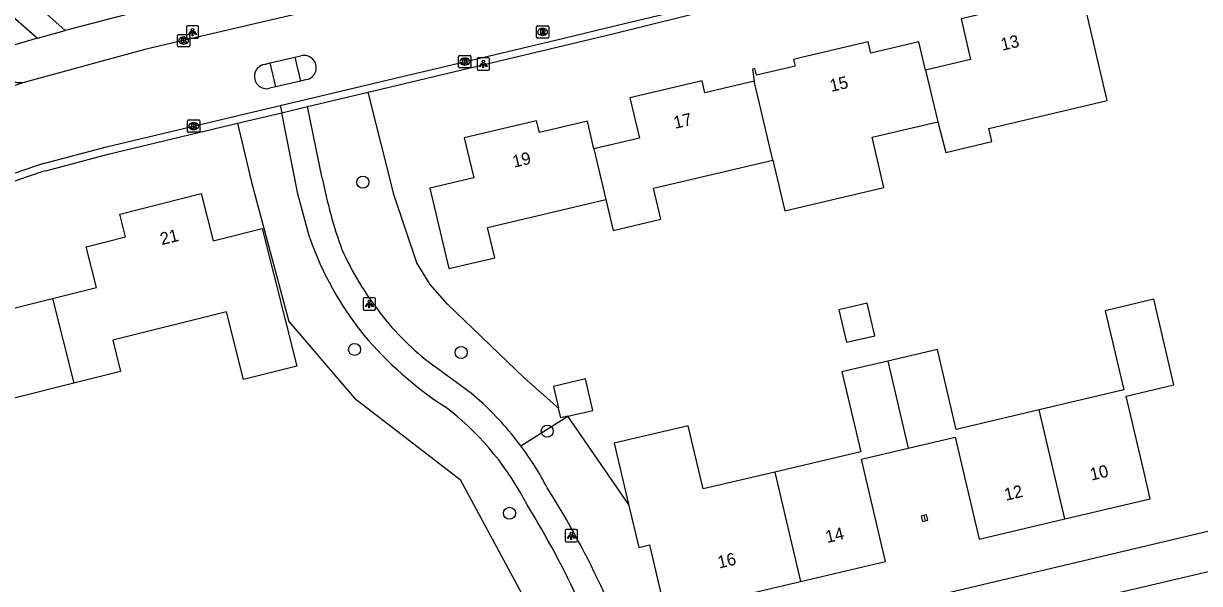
# Model space of a CAD drawing. Extents: x 157663 to 158496, y 379212 to 380934.
# Drawn here: x 158156.2 to 158251.4, y 380597.8 to 380643.2 of the extents above; entities that cross this region are included whole.
import ezdxf

# ---------------------------------------------------------------- set-up
doc = ezdxf.new("R2010")
doc.units = 0
for name, color, linetype in [('IMGEO_Boom', 7, 'Continuous'), ('IMGEO_Fietspad_open', 7, 'Continuous'), ('IMGEO_Groenvoorziening', 7, 'Continuous'), ('IMGEO_Kolk', 7, 'Continuous'), ('IMGEO_Lichtpunt', 7, 'Continuous'), ('IMGEO_Pand', 7, 'Continuous'), ('IMGEO_Pand_nummerreeks', 7, 'Continuous'), ('IMGEO_Rijbaan_lokaal_open', 7, 'Continuous'), ('IMGEO_Rioolput', 7, 'Continuous'), ('IMGEO_Voetpad_open', 7, 'Continuous')]:
    doc.layers.add(name, color=color, linetype=linetype)

msp = doc.modelspace()

# ---------------------------------------------------------------- linework, layer by layer
at = {"layer": 'IMGEO_Boom'}
for centre in [(158183.656, 380630.361), (158182.989, 380616.801), (158191.622, 380616.551), (158198.599, 380610.177), (158195.536, 380603.515)]:
    msp.add_circle(centre, 0.489, dxfattribs=at)
at = {"layer": 'IMGEO_Fietspad_open'}
msp.add_arc((158155.93, 380640.262), 1.828, 231.95534, 281.91635, dxfattribs=at)
at = {"layer": 'IMGEO_Groenvoorziening'}
for points in [[(158199.512, 380612.036), (158196.742, 380614.5), (158190.528, 380620.47), (158189.114, 380622.065), (158188.029, 380623.826), (158186.183, 380629.278), (158184.083, 380637.656)], [(158173.501, 380635.134), (158174.629, 380630.369), (158177.674, 380619.056), (158182.988, 380612.841), (158191.552, 380606.256), (158198.57, 380593.237)], [(158196.451, 380608.992), (158200.255, 380611.383)], [(158205.189, 380604.257), (158200.255, 380611.383)]]:
    msp.add_lwpolyline(points, dxfattribs=at)
at = {"layer": 'IMGEO_Kolk'}
for p, q in [((158168.642, 380641.41), (158168.642, 380642.262)), ((158168.717, 380642.336), (158169.569, 380642.336)), ((158169.13, 380642.116), (158169.155, 380642.116)), ((158169.643, 380642.262), (158169.643, 380641.41)), ((158169.569, 380641.336), (158168.717, 380641.336)), ((158169.153, 380641.556), (158169.128, 380641.556)), ((158191.418, 380639.709), (158191.418, 380640.561)), ((158191.493, 380640.635), (158192.345, 380640.635)), ((158191.906, 380640.415), (158191.931, 380640.415)), ((158192.419, 380640.561), (158192.419, 380639.709)), ((158192.345, 380639.635), (158191.493, 380639.635)), ((158191.929, 380639.855), (158191.904, 380639.855)), ((158169.457, 380634.477), (158169.457, 380635.329)), ((158169.532, 380635.403), (158170.384, 380635.403)), ((158170.458, 380635.329), (158170.458, 380634.477)), ((158170.384, 380634.403), (158169.532, 380634.403)), ((158169.968, 380634.623), (158169.943, 380634.623)), ((158169.945, 380635.183), (158169.97, 380635.183))]:
    msp.add_line(p, q, dxfattribs=at)
for points in [[(158168.642, 380641.41), (158168.642, 380642.262)], [(158168.717, 380642.336), (158169.569, 380642.336)], [(158168.963, 380642.036), (158169.086, 380642.036), (158169.086, 380641.885), (158169.216, 380642.036), (158169.38, 380642.036), (158169.234, 380641.885), (158169.387, 380641.636), (158169.235, 380641.636), (158169.15, 380641.8), (158169.086, 380641.733), (158169.086, 380641.636), (158168.963, 380641.636), (158168.963, 380642.036)], [(158169.643, 380642.262), (158169.643, 380641.41)], [(158169.569, 380641.336), (158168.717, 380641.336)], [(158191.418, 380639.709), (158191.418, 380640.561)], [(158191.493, 380640.635), (158192.345, 380640.635)], [(158191.739, 380640.335), (158191.862, 380640.335), (158191.862, 380640.184), (158191.992, 380640.335), (158192.156, 380640.335), (158192.01, 380640.184), (158192.163, 380639.935), (158192.011, 380639.935), (158191.926, 380640.099), (158191.862, 380640.032), (158191.862, 380639.935), (158191.739, 380639.935), (158191.739, 380640.335)], [(158192.419, 380640.561), (158192.419, 380639.709)], [(158192.345, 380639.635), (158191.493, 380639.635)], [(158169.457, 380634.477), (158169.457, 380635.329)], [(158169.532, 380635.403), (158170.384, 380635.403)], [(158170.458, 380635.329), (158170.458, 380634.477)], [(158170.384, 380634.403), (158169.532, 380634.403)], [(158169.778, 380635.103), (158169.901, 380635.103), (158169.901, 380634.952), (158170.031, 380635.103), (158170.195, 380635.103), (158170.049, 380634.952), (158170.202, 380634.703), (158170.05, 380634.703), (158169.965, 380634.867), (158169.901, 380634.8), (158169.901, 380634.703), (158169.778, 380634.703), (158169.778, 380635.103)]]:
    msp.add_lwpolyline(points, dxfattribs=at)
for centre, start, end in [((158168.719, 380642.26), 91.55205, 178.44795), ((158168.719, 380642.26), 91.55205, 178.44795), ((158169.567, 380642.26), 1.55205, 88.44795), ((158169.567, 380642.26), 1.55205, 88.44795), ((158168.719, 380641.412), 181.55205, 268.44795), ((158168.719, 380641.412), 181.55205, 268.44795), ((158169.567, 380641.412), 271.55205, 358.44795), ((158169.567, 380641.412), 271.55205, 358.44795), ((158191.495, 380640.559), 91.55205, 178.44795), ((158191.495, 380640.559), 91.55205, 178.44795), ((158192.343, 380640.559), 1.55205, 88.44795), ((158192.343, 380640.559), 1.55205, 88.44795), ((158191.495, 380639.711), 181.55205, 268.44795), ((158191.495, 380639.711), 181.55205, 268.44795), ((158192.343, 380639.711), 271.55205, 358.44795), ((158192.343, 380639.711), 271.55205, 358.44795), ((158169.534, 380635.327), 91.55205, 178.44795), ((158169.534, 380635.327), 91.55205, 178.44795), ((158170.382, 380635.327), 1.55205, 88.44795), ((158170.382, 380635.327), 1.55205, 88.44795), ((158169.534, 380634.479), 181.55205, 268.44795), ((158169.534, 380634.479), 181.55205, 268.44795), ((158170.382, 380634.479), 271.55205, 358.44795), ((158170.382, 380634.479), 271.55205, 358.44795)]:
    msp.add_arc(centre, 0.0765, start, end, dxfattribs=at)
for centre, major_axis, ratio, start_param, end_param in [((158169.129, 380641.836), (-0.387, 0.002), 0.722429, 4.712389, 7.853982), ((158169.154, 380641.836), (-0.39, 0.002), 0.717154, 1.570796, 4.712389), ((158191.905, 380640.135), (-0.387, 0.002), 0.722429, 4.712389, 7.853982), ((158191.93, 380640.135), (-0.39, 0.002), 0.717154, 1.570796, 4.712389), ((158169.944, 380634.903), (-0.387, 0.002), 0.722429, 4.712389, 7.853982), ((158169.969, 380634.903), (-0.39, 0.002), 0.717154, 1.570796, 4.712389)]:
    msp.add_ellipse(centre, major_axis=major_axis, ratio=ratio, start_param=start_param, end_param=end_param, dxfattribs=at)
at = {"layer": 'IMGEO_Lichtpunt'}
for p, q in [((158170.262, 380643.024), (158169.454, 380643.024)), ((158170.262, 380643.024), (158169.454, 380643.024)), ((158169.36, 380642.929), (158169.36, 380642.122)), ((158169.36, 380642.929), (158169.36, 380642.122)), ((158169.454, 380642.028), (158170.262, 380642.028)), ((158169.454, 380642.028), (158170.262, 380642.028)), ((158170.356, 380642.122), (158170.356, 380642.929)), ((158170.356, 380642.122), (158170.356, 380642.929)), ((158192.917, 380640.348), (158192.917, 380639.541)), ((158192.917, 380640.348), (158192.917, 380639.541)), ((158193.819, 380640.443), (158193.011, 380640.443)), ((158193.819, 380640.443), (158193.011, 380640.443)), ((158193.913, 380639.541), (158193.913, 380640.348)), ((158193.913, 380639.541), (158193.913, 380640.348)), ((158193.011, 380639.447), (158193.819, 380639.447)), ((158193.011, 380639.447), (158193.819, 380639.447)), ((158183.678, 380620.891), (158183.678, 380620.084)), ((158183.678, 380620.891), (158183.678, 380620.084)), ((158184.58, 380620.986), (158183.772, 380620.986)), ((158184.58, 380620.986), (158183.772, 380620.986)), ((158184.674, 380620.084), (158184.674, 380620.891)), ((158184.674, 380620.084), (158184.674, 380620.891)), ((158183.772, 380619.99), (158184.58, 380619.99)), ((158183.772, 380619.99), (158184.58, 380619.99)), ((158200.046, 380602.099), (158200.046, 380601.292)), ((158200.046, 380602.099), (158200.046, 380601.292)), ((158200.948, 380602.194), (158200.14, 380602.194)), ((158200.948, 380602.194), (158200.14, 380602.194)), ((158201.042, 380601.292), (158201.042, 380602.099)), ((158201.042, 380601.292), (158201.042, 380602.099)), ((158200.14, 380601.198), (158200.948, 380601.198)), ((158200.14, 380601.198), (158200.948, 380601.198))]:
    msp.add_line(p, q, dxfattribs=at)
for points in [[(158169.734, 380642.593), (158169.773, 380642.565), (158169.585, 380642.303), (158169.547, 380642.33), (158169.734, 380642.593)], [(158169.836, 380642.545), (158169.883, 380642.545), (158169.883, 380642.223), (158169.836, 380642.223), (158169.836, 380642.545)], [(158169.946, 380642.565), (158169.984, 380642.592), (158170.171, 380642.33), (158170.132, 380642.302), (158169.946, 380642.565)], [(158193.291, 380640.012), (158193.33, 380639.984), (158193.142, 380639.722), (158193.104, 380639.749), (158193.291, 380640.012)], [(158193.393, 380639.964), (158193.44, 380639.964), (158193.44, 380639.642), (158193.393, 380639.642), (158193.393, 380639.964)], [(158193.503, 380639.984), (158193.541, 380640.011), (158193.728, 380639.749), (158193.689, 380639.721), (158193.503, 380639.984)], [(158184.052, 380620.555), (158184.091, 380620.527), (158183.903, 380620.265), (158183.865, 380620.292), (158184.052, 380620.555)], [(158184.154, 380620.507), (158184.201, 380620.507), (158184.201, 380620.185), (158184.154, 380620.185), (158184.154, 380620.507)], [(158184.264, 380620.527), (158184.302, 380620.554), (158184.489, 380620.292), (158184.45, 380620.264), (158184.264, 380620.527)], [(158200.42, 380601.763), (158200.459, 380601.735), (158200.271, 380601.473), (158200.233, 380601.5), (158200.42, 380601.763)], [(158200.522, 380601.715), (158200.569, 380601.715), (158200.569, 380601.393), (158200.522, 380601.393), (158200.522, 380601.715)], [(158200.632, 380601.735), (158200.67, 380601.762), (158200.857, 380601.5), (158200.818, 380601.472), (158200.632, 380601.735)]]:
    msp.add_lwpolyline(points, dxfattribs=at)
for centre in [(158169.859, 380642.727), (158193.416, 380640.146), (158184.177, 380620.689), (158200.545, 380601.897)]:
    msp.add_circle(centre, 0.0994, dxfattribs=at)
for centre, start, end in [((158169.454, 380642.929), 90, 180), ((158169.454, 380642.929), 90, 180), ((158170.262, 380642.929), 0, 90), ((158170.262, 380642.929), 0, 90), ((158169.454, 380642.122), 180, 270), ((158169.454, 380642.122), 180, 270), ((158170.262, 380642.122), 270, 0), ((158170.262, 380642.122), 270, 360), ((158193.011, 380640.348), 90, 180), ((158193.011, 380640.348), 90, 180), ((158193.819, 380640.348), 0, 90), ((158193.819, 380640.348), 0, 90), ((158193.011, 380639.541), 180, 270), ((158193.011, 380639.541), 180, 270), ((158193.819, 380639.541), 270, 0), ((158193.819, 380639.541), 270, 360), ((158183.772, 380620.891), 90, 180), ((158183.772, 380620.891), 90, 180), ((158183.772, 380620.084), 180, 270), ((158183.772, 380620.084), 180, 270), ((158184.58, 380620.891), 0, 90), ((158184.58, 380620.891), 0, 90), ((158184.58, 380620.084), 270, 0), ((158184.58, 380620.084), 270, 360), ((158200.14, 380602.099), 90, 180), ((158200.14, 380602.099), 90, 180), ((158200.948, 380602.099), 0, 90), ((158200.948, 380602.099), 0, 90), ((158200.14, 380601.292), 180, 270), ((158200.14, 380601.292), 180, 270), ((158200.948, 380601.292), 270, 0), ((158200.948, 380601.292), 270, 360)]:
    msp.add_arc(centre, 0.0946, start, end, dxfattribs=at)
at = {"layer": 'IMGEO_Pand'}
for points in [[(158230.245, 380635.262), (158230.882, 380632.766), (158234.623, 380633.648), (158234.37, 380634.72), (158243.974, 380636.984), (158243.245, 380640.078), (158242.098, 380644.944), (158238.15, 380644.014), (158237.926, 380644.965), (158232.126, 380643.598), (158232.902, 380640.304), (158229.248, 380639.442)], [(158229.248, 380639.442), (158228.705, 380641.747), (158224.824, 380640.832), (158224.609, 380641.747), (158219.188, 380640.47), (158218.546, 380640.319), (158218.675, 380639.774), (158215.55, 380639.038), (158215.421, 380639.583), (158215.217, 380639.535), (158215.36, 380638.55)], [(158229.248, 380639.442), (158230.245, 380635.262)], [(158215.36, 380638.55), (158211.367, 380637.608), (158211.141, 380638.567), (158205.297, 380637.19), (158206.065, 380633.932), (158202.379, 380633.064)], [(158216.876, 380632.149), (158215.895, 380636.27), (158215.36, 380638.55)], [(158202.379, 380633.064), (158201.853, 380635.296), (158197.965, 380634.38), (158197.741, 380635.333), (158191.877, 380633.951), (158192.638, 380630.722), (158189.075, 380629.882), (158190.613, 380623.354), (158194.344, 380624.233), (158193.764, 380626.694), (158203.35, 380628.953)], [(158216.876, 380632.149), (158217.468, 380629.639), (158217.847, 380628.034), (158225.878, 380629.928), (158224.916, 380634.006), (158230.245, 380635.262)], [(158202.379, 380633.064), (158203.35, 380628.953)], [(158203.35, 380628.953), (158203.94, 380626.45), (158207.804, 380627.36), (158207.212, 380629.871), (158216.876, 380632.149)], [(158158.512, 380620.922), (158162.069, 380621.816), (158161.239, 380625.118), (158164.433, 380625.921), (158163.967, 380627.777), (158170.562, 380629.433), (158171.525, 380625.603), (158175.502, 380626.603), (158178.306, 380615.45), (158173.99, 380614.366), (158172.61, 380619.855), (158163.399, 380617.54), (158164.032, 380615.022), (158160.231, 380614.067)], [(158160.231, 380614.067), (158146.901, 380610.717), (158146.374, 380612.813), (158145.155, 380617.662), (158149.148, 380618.666), (158148.978, 380619.343), (158154.76, 380620.796), (158154.953, 380620.028), (158158.512, 380620.922)], [(158158.512, 380620.922), (158160.231, 380614.067)], [(158222.849, 380617.378), (158225.132, 380617.916), (158224.513, 380620.54), (158222.231, 380620.002), (158222.849, 380617.378)], [(158240.522, 380603.059), (158247.453, 380604.692), (158246.868, 380607.174), (158245.493, 380613.008), (158249.375, 380613.923), (158248.228, 380618.79), (158247.739, 380620.864), (158243.807, 380619.937), (158245.321, 380613.512), (158238.442, 380611.891)], [(158238.442, 380611.891), (158231.742, 380610.312), (158230.212, 380616.806), (158226.183, 380615.856)], [(158226.183, 380615.856), (158222.47, 380614.981), (158223.998, 380608.497), (158217.033, 380606.855)], [(158226.183, 380615.856), (158227.852, 380608.784)], [(158200.255, 380611.383), (158202.283, 380611.858), (158201.685, 380614.41), (158199.098, 380613.803), (158199.512, 380612.036)], [(158200.255, 380611.383), (158199.696, 380611.252), (158199.512, 380612.036)], [(158240.522, 380603.059), (158238.442, 380611.891)], [(158217.033, 380606.855), (158211.222, 380605.485), (158210.023, 380610.601), (158204.032, 380609.197), (158205.189, 380604.257)], [(158227.852, 380608.784), (158231.645, 380609.678), (158233.028, 380603.81), (158233.59, 380601.425), (158240.522, 380603.059)], [(158219.12, 380597.997), (158226.007, 380599.62), (158225.445, 380602.005), (158224.058, 380607.89), (158227.852, 380608.784)], [(158217.033, 380606.855), (158219.12, 380597.997)], [(158205.189, 380604.257), (158206.009, 380600.755), (158206.886, 380600.96), (158208.327, 380594.827)], [(158229.109, 380603.341), (158228.888, 380603.288), (158228.992, 380602.85), (158229.212, 380602.902)], [(158229.212, 380602.902), (158229.43, 380602.954), (158229.326, 380603.392), (158229.109, 380603.341)], [(158229.109, 380603.341), (158229.212, 380602.902)], [(158208.327, 380594.827), (158208.666, 380594.907), (158208.526, 380595.5), (158212.235, 380596.374), (158219.12, 380597.997)]]:
    msp.add_lwpolyline(points, dxfattribs=at)
at = {"layer": 'IMGEO_Rijbaan_lokaal_open'}
for points in [[(158176.96, 380636.568), (158186.738, 380638.899), (158190.411, 380639.762), (158199.947, 380642.048), (158203.627, 380642.926), (158213.812, 380645.387), (158217.494, 380646.285), (158227.136, 380648.639), (158230.806, 380649.557), (158231.021, 380649.606)], [(158188.719, 380646.404), (158175.478, 380643.321), (158165.987, 380641.112), (158156.307, 380638.473)], [(158176.152, 380640.036), (158178.144, 380640.492)], [(158178.144, 380640.492), (158178.646, 380640.606)], [(158175.658, 380639.9), (158176.152, 380640.036)], [(158178.613, 380638.558), (158176.604, 380638.09)], [(158179.117, 380638.686), (158178.613, 380638.558)], [(158176.604, 380638.09), (158176.1, 380637.97)], [(158157.776, 380631.863), (158162.899, 380633.215), (158176.96, 380636.568)], [(158274.446, 380604.09), (158253.309, 380599.03), (158249.634, 380598.178), (158235.01, 380594.753), (158227.647, 380593.019), (158218.704, 380590.793)]]:
    msp.add_lwpolyline(points, dxfattribs=at)
for centre, radius, start, end in [((158178.898, 380639.65), 0.989, 282.80069, 104.76569), ((158175.86, 380638.931), 0.99, 101.78656, 284.01181), ((158174.521, 380578.343), 62.828, 106.85178, 112.13368), ((158176.764, 380571.499), 63.28, 107.46159, 112.30316)]:
    msp.add_arc(centre, radius, start, end, dxfattribs=at)
at = {"layer": 'IMGEO_Rioolput'}
for p, q in [((158197.725, 380642.111), (158197.725, 380642.963)), ((158197.8, 380643.037), (158198.652, 380643.037)), ((158198.726, 380642.963), (158198.726, 380642.111)), ((158198.652, 380642.037), (158197.8, 380642.037)), ((158198.236, 380642.257), (158198.211, 380642.257)), ((158198.213, 380642.817), (158198.238, 380642.817))]:
    msp.add_line(p, q, dxfattribs=at)
for points in [[(158197.725, 380642.111), (158197.725, 380642.963)], [(158197.8, 380643.037), (158198.652, 380643.037)], [(158198.726, 380642.963), (158198.726, 380642.111)], [(158198.652, 380642.037), (158197.8, 380642.037)], [(158198.314, 380642.735), (158198.062, 380642.737), (158198.062, 380642.337)], [(158198.062, 380642.337), (158198.186, 380642.337), (158198.186, 380642.499), (158198.197, 380642.499)], [(158198.24, 380642.656), (158198.186, 380642.656), (158198.186, 380642.575)], [(158198.186, 380642.575), (158198.238, 380642.575)], [(158198.244, 380642.47), (158198.315, 380642.337), (158198.455, 380642.337), (158198.39, 380642.463)]]:
    msp.add_lwpolyline(points, dxfattribs=at)
for centre, radius, start, end in [((158197.802, 380642.961), 0.0765, 91.55205, 178.44795), ((158197.802, 380642.961), 0.0765, 91.55205, 178.44795), ((158198.65, 380642.961), 0.0765, 1.55205, 88.44795), ((158198.65, 380642.961), 0.0765, 1.55205, 88.44795), ((158197.802, 380642.113), 0.0765, 181.55205, 268.44795), ((158197.802, 380642.113), 0.0765, 181.55205, 268.44795), ((158198.196, 380642.446), 0.0533, 26.02933, 88.69889), ((158198.222, 380642.764), 0.19, 274.7715, 282.96867), ((158198.246, 380642.56), 0.0964, 77.00612, 93.18647), ((158198.26, 380642.617), 0.0378, 276.66336, 79.67722), ((158198.313, 380642.625), 0.109, 350.36119, 89.41601), ((158198.311, 380642.625), 0.112, 277.58423, 350.98172), ((158198.295, 380642.41), 0.108, 29.51342, 73.79051), ((158198.65, 380642.113), 0.0765, 271.55205, 358.44795), ((158198.65, 380642.113), 0.0765, 271.55205, 358.44795)]:
    msp.add_arc(centre, radius, start, end, dxfattribs=at)
for centre, major_axis, ratio, start_param, end_param in [((158198.212, 380642.537), (-0.387, 0.002), 0.722429, 4.712389, 7.853982), ((158198.237, 380642.537), (-0.39, 0.002), 0.717154, 1.570796, 4.712389)]:
    msp.add_ellipse(centre, major_axis=major_axis, ratio=ratio, start_param=start_param, end_param=end_param, dxfattribs=at)
at = {"layer": 'IMGEO_Voetpad_open'}
for points in [[(158126.662, 380669.169), (158154.475, 380644.521), (158157.286, 380642.031)], [(158184.083, 380637.656), (158204.018, 380642.406), (158227.242, 380648.21), (158230.925, 380649.086), (158240.566, 380651.381)], [(158188.53, 380649.599), (158174.802, 380646.406), (158167.141, 380644.624), (158159.53, 380642.669)], [(158159.53, 380642.669), (158156.81, 380645.08)], [(158157.286, 380642.031), (158152.77, 380640.714)], [(158157.286, 380642.031), (158159.53, 380642.669)], [(158178.144, 380640.492), (158178.613, 380638.558)], [(158176.604, 380638.09), (158176.152, 380640.036)], [(158179.163, 380636.483), (158184.083, 380637.656)], [(158176.96, 380636.568), (158177.087, 380635.99)], [(158177.087, 380635.99), (158179.163, 380636.483)], [(158180.364, 380630.69), (158179.163, 380636.483)], [(158173.501, 380635.134), (158177.087, 380635.99)], [(158179.345, 380625.905), (158178.394, 380629.426), (158177.087, 380635.99)], [(158157.96, 380631.284), (158163.035, 380632.635), (158173.501, 380635.134)], [(158193.147, 380612.645), (158192.459, 380613.238), (158189.33, 380615.535)], [(158190.791, 380611.798), (158190.308, 380612.165)], [(158277.805, 380608.138), (158263.48, 380604.733), (158252.238, 380602.054), (158209.338, 380591.898), (158209.284, 380591.839)]]:
    msp.add_lwpolyline(points, dxfattribs=at)
for centre, radius, start, end in [((158174.208, 380578.507), 55.222, 107.11148, 112.59725), ((158220.571, 380638.65), 40.988, 191.19893, 199.61054), ((158203.591, 380634.144), 25.608, 198.76723, 219.17638), ((158205.632, 380635.662), 26.005, 204.46168, 217.7179), ((158202.214, 380632.844), 21.578, 217.35064, 233.33795), ((158206.46, 380637.068), 29.683, 220.05432, 237.0326), ((158175.542, 380593.401), 26.082, 36.70996, 47.54634), ((158176.139, 380593.591), 23.37, 26.97163, 51.17354), ((158175.508, 380593.408), 26.105, 27.79455, 36.65303), ((158137.001, 380566.738), 72.824, 24.65384, 32.23464), ((158134.16, 380565.326), 73.859, 24.73125, 31.74923)]:
    msp.add_arc(centre, radius, start, end, dxfattribs=at)

# ---------------------------------------------------------------- texts
at = {"layer": 'IMGEO_Pand_nummerreeks'}
for s, rotation, p in [('13', 13.26199, (158235.471, 380641.018)), ('15', 13.25316, (158221.613, 380637.672)), ('17', 13.25855, (158208.956, 380634.683)), ('19', 13.26121, (158195.903, 380631.531)), ('21', 14.09551, (158167.371, 380625.25)), ('10', 13.26056, (158242.696, 380606.161)), ('12', 13.26056, (158235.759, 380604.525)), ('14', 13.26232, (158221.269, 380601.093)), ('16', 13.26132, (158212.529, 380599.033))]:
    msp.add_text(s, height=1, rotation=rotation, dxfattribs=at).set_placement(p)

doc.saveas('drawing.dxf')
